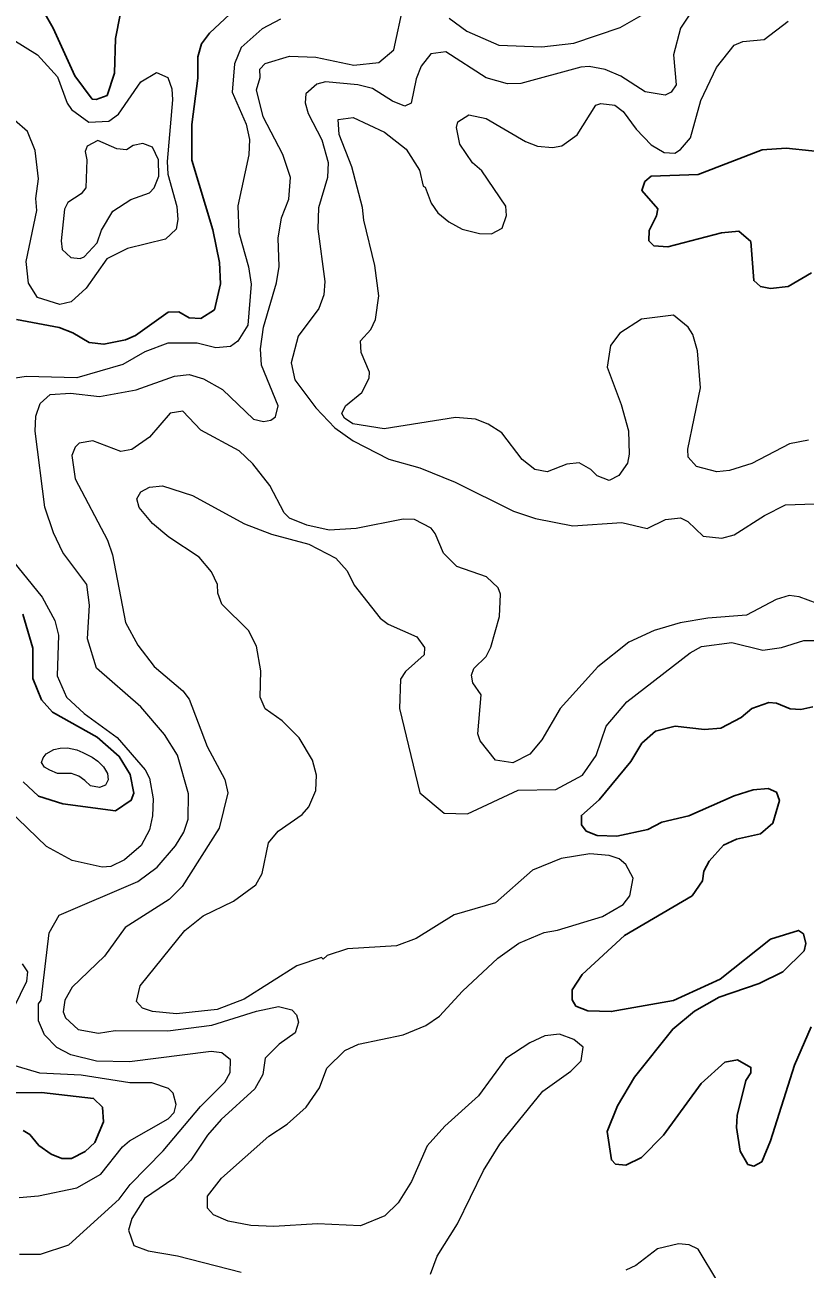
# Model space of a CAD drawing. Extents: x 763.2 to 816.8, y 7896.5 to 7952.7.
# Drawn here: x 781.792 to 784.172, y 7906.02 to 7909.816 of the extents above; entities that cross this region are included whole.
import ezdxf

# ---------------------------------------------------------------- set-up
doc = ezdxf.new("R2010")
doc.units = 0
doc.header["$LTSCALE"] = 0.064
doc.layers.add('1', color=7, linetype='Continuous', lineweight=25)
doc.layers.add('2', color=7, linetype='Continuous', lineweight=13)

msp = doc.modelspace()

# ---------------------------------------------------------------- linework, layer by layer
at = {"layer": '1'}
for points in [[(781.8035, 7909.9376), (781.8781, 7909.8068), (781.9443, 7909.6612), (781.9974, 7909.5903), (782.0095, 7909.5886), (782.0423, 7909.6012), (782.0647, 7909.6688), (782.068, 7909.7749), (782.0827, 7909.8472)], [(782.4322, 7909.8638), (782.355, 7909.7916), (782.3304, 7909.7591), (782.3194, 7909.719), (782.3193, 7909.654), (782.3014, 7909.5126), (782.3015, 7909.4035), (782.3651, 7909.1913), (782.3851, 7909.0912), (782.3882, 7909.0262), (782.37, 7908.9475), (782.3284, 7908.9211), (782.2932, 7908.9229), (782.2611, 7908.9406), (782.2284, 7908.9404), (782.1288, 7908.8693), (782.0984, 7908.8551), (782.0327, 7908.8422), (781.9873, 7908.8472), (781.9381, 7908.8766), (781.8962, 7908.8928), (781.7665, 7908.9181)], [(784.2711, 7909.4239), (784.1147, 7909.44), (784.041, 7909.4352), (783.8461, 7909.3603), (783.7022, 7909.3553), (783.6829, 7909.3385), (783.6743, 7909.3117), (783.7228, 7909.2555), (783.7193, 7909.2343), (783.6965, 7909.1889), (783.6954, 7909.1578), (783.7108, 7909.1419), (783.7532, 7909.1398), (783.9168, 7909.1823), (783.9699, 7909.1868), (784.0072, 7909.1552), (784.0156, 7909.0365), (784.036, 7909.018), (784.0663, 7909.0123), (784.1202, 7909.0186), (784.1923, 7909.0604)], [(781.7858, 7908.0188), (781.8159, 7907.915), (781.816, 7907.8222), (781.842, 7907.7576), (781.8757, 7907.7198), (782.0122, 7907.6434), (782.0793, 7907.5848), (782.1125, 7907.5291), (782.1239, 7907.4721), (782.1158, 7907.4508), (782.0681, 7907.4191), (781.9069, 7907.44), (781.8331, 7907.4636), (781.7867, 7907.5068)], [(784.196, 7907.736), (784.1593, 7907.7279), (784.1272, 7907.7296), (784.0855, 7907.7472), (784.0614, 7907.7491), (784.0096, 7907.7313), (783.977, 7907.7029), (783.915, 7907.6705), (783.865, 7907.6671), (783.7754, 7907.6769), (783.7159, 7907.6617), (783.6743, 7907.6247), (783.6401, 7907.5696), (783.5437, 7907.4518), (783.4896, 7907.4047), (783.4899, 7907.3757), (783.5045, 7907.3565), (783.5381, 7907.3436), (783.598, 7907.3417), (783.6926, 7907.3613), (783.7355, 7907.384), (783.8178, 7907.4034), (783.9556, 7907.4646), (784.0139, 7907.4825), (784.06, 7907.4863), (784.0849, 7907.4751), (784.0939, 7907.45), (784.0738, 7907.3809), (784.0366, 7907.3485), (783.9629, 7907.3317), (783.9235, 7907.3136), (783.88, 7907.2647), (783.8628, 7907.2346), (783.8588, 7907.2046), (783.8278, 7907.1594), (783.6217, 7907.038), (783.4924, 7906.9189), (783.4616, 7906.8725), (783.4618, 7906.8422), (783.473, 7906.823), (783.5091, 7906.8089), (783.5808, 7906.806), (783.7705, 7906.8401), (783.9135, 7906.9047), (784.0663, 7907.0269), (784.1518, 7907.0537), (784.167, 7907.0433), (784.1744, 7907.0136), (784.1695, 7906.9917), (784.1041, 7906.9276), (784.0318, 7906.8914), (783.9105, 7906.8503)], [(783.9105, 7906.8503), (783.8347, 7906.8075), (783.7683, 7906.7528), (783.6518, 7906.6063), (783.5997, 7906.5183), (783.5687, 7906.4402)], [(783.5687, 7906.4402), (783.5814, 7906.3536), (783.5936, 7906.3411), (783.6248, 7906.3379), (783.6736, 7906.3614), (783.7398, 7906.4286), (783.8549, 7906.5862), (783.9272, 7906.6513), (783.9661, 7906.6592), (784.007, 7906.6359), (784.0067, 7906.6196), (783.9918, 7906.5956), (783.9646, 7906.4895), (783.9629, 7906.4526), (783.9745, 7906.3803), (783.9976, 7906.3397), (784.016, 7906.3345), (784.0402, 7906.3482), (784.0671, 7906.4114), (784.14, 7906.6425), (784.1905, 7906.7599)], [(781.6924, 7906.5578), (781.8428, 7906.5594), (782.0013, 7906.5412), (782.0281, 7906.5146), (782.0315, 7906.47), (782.0053, 7906.4066), (781.9754, 7906.3795), (781.9336, 7906.3575), (781.9045, 7906.3576), (781.8717, 7906.3709), (781.834, 7906.3977), (781.8066, 7906.431), (781.7862, 7906.4436)]]:
    msp.add_lwpolyline(points, dxfattribs=at)
at = {"layer": '2'}
for points in [[(782.2176, 7907.6511), (782.1451, 7907.736), (782.0101, 7907.854), (781.9823, 7907.943), (781.9891, 7908.0463), (781.9808, 7908.1096), (781.9079, 7908.2064), (781.879, 7908.267), (781.8529, 7908.3452), (781.8231, 7908.5766), (781.8249, 7908.6226), (781.838, 7908.6613), (781.8691, 7908.689), (781.9308, 7908.6925), (782.0196, 7908.6828), (782.1316, 7908.7029), (782.2478, 7908.7452), (782.2924, 7908.75), (782.3365, 7908.7366), (782.395, 7908.704), (782.4887, 7908.6139), (782.5199, 7908.6063), (782.5421, 7908.6102), (782.5563, 7908.6207), (782.5642, 7908.6547), (782.5138, 7908.7784), (782.5101, 7908.8284), (782.5197, 7908.8941), (782.5592, 7909.0296), (782.5674, 7909.0798), (782.5641, 7909.1661), (782.5744, 7909.2274), (782.5969, 7909.2852), (782.602, 7909.3511), (782.579, 7909.4206), (782.5183, 7909.5357), (782.4987, 7909.6185), (782.5097, 7909.6564), (782.5089, 7909.6818), (782.5248, 7909.6989), (782.5994, 7909.7213), (782.6796, 7909.7182), (782.7954, 7909.6935), (782.8716, 7909.7018), (782.9173, 7909.7401), (782.947, 7909.8767)], [(783.8325, 7909.8671), (783.7926, 7909.8066), (783.7706, 7909.7256), (783.7786, 7909.6333), (783.7641, 7909.6117), (783.7458, 7909.6017), (783.6845, 7909.6121), (783.6096, 7909.6596), (783.5627, 7909.6804), (783.5132, 7909.69), (783.4881, 7909.688), (783.3047, 7909.6375), (783.2645, 7909.6362), (783.1987, 7909.6548), (783.0756, 7909.7346), (783.03, 7909.7279), (783.0003, 7909.6908), (782.9852, 7909.6514), (782.97, 7909.5776), (782.9508, 7909.569), (782.9132, 7909.5838), (782.8518, 7909.6226), (782.8075, 7909.6339), (782.7087, 7909.6423), (782.682, 7909.6361), (782.649, 7909.6059), (782.6466, 7909.5785), (782.6557, 7909.5465), (782.6976, 7909.466), (782.717, 7909.3969), (782.7152, 7909.351), (782.6876, 7909.2588), (782.6859, 7909.1938), (782.707, 7909.0334), (782.7041, 7908.9925), (782.689, 7908.9507), (782.6257, 7908.8665), (782.6038, 7908.7856), (782.6156, 7908.7339), (782.6798, 7908.6477), (782.7369, 7908.5874), (782.793, 7908.5475), (782.902, 7908.4914), (782.9972, 7908.4655), (783.1043, 7908.4217), (783.2824, 7908.3327), (783.3497, 7908.3109), (783.4632, 7908.2884), (783.6128, 7908.2981)], [(783.0863, 7909.8369), (783.1406, 7909.7974), (783.2375, 7909.7551), (783.3686, 7909.7494), (783.4664, 7909.7608), (783.6078, 7909.8085), (783.6933, 7909.8578)], [(782.5719, 7909.8344), (782.5161, 7909.804), (782.4519, 7909.7472), (782.4313, 7909.6973), (782.4246, 7909.6111), (782.4669, 7909.5133), (782.477, 7909.4673), (782.4754, 7909.4199), (782.4414, 7909.2643), (782.4445, 7909.1832), (782.4738, 7909.0788), (782.482, 7909.0256), (782.4718, 7908.9007), (782.4417, 7908.8515), (782.4188, 7908.8355), (782.3747, 7908.8308), (782.3169, 7908.8456), (782.2275, 7908.8452), (782.1577, 7908.8187), (782.09, 7908.7799), (781.9497, 7908.74), (781.7952, 7908.7434), (781.7098, 7908.7306)], [(782.8421, 7908.7391), (782.8434, 7908.7565), (782.818, 7908.8168), (782.8158, 7908.8525), (782.8472, 7908.8871), (782.8614, 7908.9172), (782.8714, 7908.99), (782.8598, 7909.0828), (782.8255, 7909.2208), (782.8221, 7909.2595), (782.7895, 7909.3838), (782.7503, 7909.4818), (782.7473, 7909.5274), (782.7938, 7909.5336), (782.8886, 7909.4892), (782.9546, 7909.4376), (782.9953, 7909.3737), (783.0065, 7909.3245), (783.0131, 7909.3212), (783.0314, 7909.2722), (783.0521, 7909.2435), (783.0853, 7909.2152), (783.126, 7909.1934), (783.1789, 7909.1798), (783.215, 7909.1793), (783.2483, 7909.1966), (783.2612, 7909.2345), (783.2592, 7909.2636), (783.1854, 7909.3713), (783.1576, 7909.396), (783.1185, 7909.4529), (783.1085, 7909.5035), (783.1125, 7909.5207), (783.1466, 7909.542), (783.1988, 7909.5311), (783.3187, 7909.4603), (783.3557, 7909.446), (783.4014, 7909.442), (783.4302, 7909.4479), (783.477, 7909.4806), (783.534, 7909.5716), (783.5494, 7909.5766), (783.5913, 7909.5716), (783.6175, 7909.5518), (783.6564, 7909.4985), (783.7025, 7909.4509), (783.742, 7909.4275), (783.7747, 7909.4255), (783.7924, 7909.436), (783.8225, 7909.472), (783.8537, 7909.5861), (783.9021, 7909.6868), (783.9558, 7909.7547), (783.9824, 7909.7655), (784.0477, 7909.7722), (784.1203, 7909.8276)], [(781.7546, 7909.7719), (781.8301, 7909.7256), (781.8916, 7909.6579), (781.9208, 7909.5772), (781.9342, 7909.5584), (781.9865, 7909.5197), (782.0478, 7909.5229), (782.0775, 7909.5441), (782.1457, 7909.6429), (782.1932, 7909.6716)], [(782.1932, 7909.6716), (782.2282, 7909.6557), (782.2402, 7909.6218), (782.2421, 7909.5882), (782.2258, 7909.3995), (782.2276, 7909.361)], [(781.8232, 7909.433), (781.7997, 7909.4909), (781.7604, 7909.5258)], [(782.2276, 7909.361), (782.2552, 7909.2621), (782.2583, 7909.2228), (782.2536, 7909.1929), (782.2202, 7909.1627), (782.1044, 7909.1341), (782.0413, 7909.1025), (781.9785, 7909.0137), (781.9325, 7908.9717), (781.898, 7908.9639), (781.8302, 7908.985), (781.8031, 7909.0289), (781.7952, 7909.0945), (781.8279, 7909.2504), (781.8249, 7909.2863), (781.8328, 7909.3465), (781.8232, 7909.433)], [(784.183, 7908.5496), (784.1246, 7908.538), (784.0098, 7908.4788), (783.9421, 7908.4566), (783.9033, 7908.4527), (783.8413, 7908.4691), (783.8156, 7908.4978), (783.8149, 7908.5222), (783.8529, 7908.7087), (783.8444, 7908.8218), (783.8296, 7908.8717), (783.8151, 7908.8942), (783.7706, 7908.9308), (783.673, 7908.919), (783.6068, 7908.8758), (783.5784, 7908.8388), (783.5686, 7908.7725), (783.6109, 7908.6586), (783.6335, 7908.5781), (783.6355, 7908.5068), (783.6306, 7908.4798), (783.6041, 7908.4413), (783.5749, 7908.4266), (783.5378, 7908.4408), (783.5187, 7908.4605), (783.4829, 7908.4803), (783.4449, 7908.476), (783.3857, 7908.4531), (783.3472, 7908.4595), (783.3085, 7908.4909), (783.2467, 7908.5721), (783.2057, 7908.5985), (783.1661, 7908.6139), (783.106, 7908.6187), (782.8874, 7908.5842), (782.7923, 7908.5989)], [(782.7923, 7908.5989), (782.7668, 7908.6165), (782.7584, 7908.6308), (782.7696, 7908.6544), (782.8194, 7908.6948), (782.8421, 7908.7391)], [(784.2369, 7908.0408), (784.1541, 7908.071), (784.1233, 7908.0758), (784.0844, 7908.0631), (783.9931, 7908.0158), (783.8759, 7908.0069), (783.7913, 7907.9922), (783.7117, 7907.9689), (783.6342, 7907.9333), (783.5394, 7907.8582), (783.4248, 7907.7307), (783.3693, 7907.6348), (783.3328, 7907.591), (783.2805, 7907.5654), (783.2274, 7907.5727), (783.1808, 7907.6317), (783.174, 7907.6537), (783.1838, 7907.7727), (783.1581, 7907.8094), (783.1543, 7907.8329), (783.1614, 7907.8528), (783.1992, 7907.8893), (783.2131, 7907.918), (783.2399, 7908.012), (783.2427, 7908.0795), (783.2353, 7908.0987), (783.2002, 7908.1321), (783.1097, 7908.1645), (783.0688, 7908.2046), (783.044, 7908.2646), (783.0316, 7908.2807), (782.9805, 7908.3077), (782.9456, 7908.3081), (782.8025, 7908.2801), (782.7204, 7908.2752), (782.652, 7908.2898), (782.5993, 7908.3115), (782.5824, 7908.3279), (782.5395, 7908.4115), (782.4871, 7908.4772), (782.4453, 7908.517), (782.3285, 7908.5804), (782.2737, 7908.6383), (782.2345, 7908.6319), (782.172, 7908.5584), (782.1182, 7908.5215), (782.0845, 7908.5153), (781.9987, 7908.5477), (781.9571, 7908.5403), (781.9448, 7908.528), (781.935, 7908.5027), (781.9448, 7908.4318), (782.0432, 7908.244), (782.0593, 7908.1993), (782.0982, 7907.9928), (782.1363, 7907.9238), (782.1861, 7907.8588), (782.2738, 7907.7847), (782.2926, 7907.7596), (782.348, 7907.6148)], [(782.14, 7908.3437), (782.1337, 7908.3707), (782.1459, 7908.392), (782.1714, 7908.4066), (782.2112, 7908.4099), (782.3029, 7908.3803), (782.462, 7908.2943), (782.5443, 7908.2632), (782.6585, 7908.2322), (782.7401, 7908.1896), (782.7753, 7908.1511), (782.796, 7908.1074), (782.8753, 7908.0069), (782.8999, 7907.9885), (782.9874, 7907.9499), (783.0108, 7907.9171), (783.0095, 7907.8945), (782.953, 7907.8435), (782.9378, 7907.8204), (782.9343, 7907.7305), (782.9967, 7907.4738), (783.0713, 7907.4113), (783.1417, 7907.4091), (783.2963, 7907.4813), (783.4113, 7907.4832), (783.4926, 7907.5277), (783.5344, 7907.5878), (783.5653, 7907.6768), (783.6282, 7907.7513), (783.8215, 7907.9004), (783.8563, 7907.9195), (783.9483, 7907.9318), (784.0433, 7907.9086), (784.1002, 7907.9167), (784.168, 7907.9384), (784.1988, 7907.9382)], [(782.3797, 7908.1093), (782.3607, 7908.148), (782.3231, 7908.1925), (782.2312, 7908.2534), (782.1811, 7908.295), (782.14, 7908.3437)], [(783.8616, 7908.257), (783.9186, 7908.2504), (783.9561, 7908.2606), (784.0483, 7908.3195), (784.1126, 7908.3517), (784.2591, 7908.3576)], [(783.6128, 7908.2981), (783.6905, 7908.2801), (783.746, 7908.3079), (783.7918, 7908.3127), (783.8149, 7908.3012), (783.8616, 7908.257)], [(781.74, 7908.1993), (781.8439, 7908.0703), (781.8827, 7907.9993), (781.8937, 7907.9546), (781.8904, 7907.8308), (781.9182, 7907.765), (781.9729, 7907.7159), (782.0728, 7907.6424), (782.1588, 7907.5433), (782.1714, 7907.5184), (782.1828, 7907.455), (782.181, 7907.4032), (782.1716, 7907.3604), (782.1463, 7907.3133), (782.096, 7907.2694), (782.0535, 7907.2492), (782.0275, 7907.2464), (781.9355, 7907.2675), (781.8578, 7907.3099), (781.7407, 7907.4222)], [(783.0294, 7906.0045), (783.0499, 7906.0604), (783.1118, 7906.159), (783.1905, 7906.3211), (783.2406, 7906.4012), (783.3721, 7906.5636), (783.4577, 7906.6244), (783.4895, 7906.6556), (783.4956, 7906.6971), (783.4671, 7906.7207), (783.4228, 7906.7368), (783.3778, 7906.7318), (783.3324, 7906.7109), (783.2596, 7906.6627), (783.1754, 7906.5492), (783.0726, 7906.4563), (783.0188, 7906.3963), (782.9714, 7906.2876), (782.9307, 7906.2226), (782.8896, 7906.1832), (782.8157, 7906.152), (782.6844, 7906.1584), (782.5509, 7906.1502), (782.4812, 7906.1534), (782.4121, 7906.1666), (782.3669, 7906.1858), (782.3491, 7906.2068), (782.3492, 7906.2431), (782.3917, 7906.2981), (782.5364, 7906.4262), (782.5918, 7906.463), (782.6503, 7906.514), (782.6903, 7906.5737), (782.7126, 7906.6339), (782.768, 7906.6875), (782.8091, 7906.7072), (782.9458, 7906.7348), (783.0149, 7906.764), (783.0567, 7906.7922), (783.1269, 7906.8688), (783.2348, 7906.9686), (783.299, 7907.0146), (783.3764, 7907.047), (783.4172, 7907.0541), (783.5539, 7907.0964), (783.6176, 7907.1331), (783.6378, 7907.1592), (783.6481, 7907.2136), (783.6253, 7907.255), (783.6049, 7907.2717), (783.5749, 7907.2825), (783.5158, 7907.2874), (783.4282, 7907.2728), (783.3404, 7907.2374), (783.2275, 7907.1376), (783.1017, 7907.1017), (782.986, 7907.0286), (782.9254, 7907.0069), (782.7758, 7906.998), (782.7142, 7906.9769), (782.7021, 7906.9661), (782.6971, 7906.9715), (782.6217, 7906.9453), (782.4607, 7906.8438), (782.3779, 7906.8124), (782.2542, 7906.7994), (782.1813, 7906.806), (782.1508, 7906.8166), (782.1321, 7906.8368), (782.1429, 7906.8851), (782.2795, 7907.0534), (782.3354, 7907.0979), (782.4277, 7907.1428), (782.4963, 7907.1932), (782.5156, 7907.2272), (782.535, 7907.3208), (782.5648, 7907.3568), (782.6381, 7907.4077), (782.6582, 7907.4304), (782.679, 7907.4807), (782.681, 7907.5271), (782.6693, 7907.5734), (782.6287, 7907.6418), (782.5762, 7907.6928), (782.5246, 7907.7302), (782.5099, 7907.7654), (782.5116, 7907.8462), (782.4985, 7907.9212), (782.4739, 7907.9688), (782.3921, 7908.0495), (782.3804, 7908.0822), (782.3797, 7908.1093)], [(782.251, 7907.3123), (782.2768, 7907.3539), (782.2898, 7907.3933), (782.2913, 7907.4708), (782.2574, 7907.5884), (782.2176, 7907.6511)], [(782.348, 7907.6148), (782.4014, 7907.5142), (782.4113, 7907.4734), (782.3848, 7907.3657), (782.2715, 7907.1876), (782.232, 7907.148)], [(781.7756, 7906.0665), (781.8395, 7906.0664), (781.926, 7906.0942), (782.0793, 7906.2342), (782.1124, 7906.2783), (782.2137, 7906.3814), (782.3277, 7906.5166), (782.4016, 7906.5904), (782.4177, 7906.6203), (782.4194, 7906.6589), (782.3927, 7906.6804), (782.3605, 7906.6843), (782.1105, 7906.6531), (782.0098, 7906.6551), (781.9315, 7906.6745), (781.8894, 7906.697), (781.8518, 7906.735), (781.8333, 7906.7777), (781.833, 7906.8293), (781.8411, 7906.8412), (781.8657, 7907.0467), (781.8961, 7907.1002), (782.1366, 7907.2027), (782.195, 7907.2469), (782.251, 7907.3123)], [(782.232, 7907.148), (782.0976, 7907.0622), (782.035, 7906.9753), (781.9354, 7906.8803), (781.9136, 7906.8408), (781.9088, 7906.805), (781.9152, 7906.7868), (781.9543, 7906.7513), (782.0165, 7906.7406), (782.067, 7906.7483), (782.228, 7906.7469), (782.3621, 7906.7649), (782.4983, 7906.8079), (782.5659, 7906.8221), (782.6061, 7906.8115), (782.62, 7906.7958), (782.6266, 7906.774), (782.6163, 7906.7416), (782.5671, 7906.7072), (782.525, 7906.6642), (782.5174, 7906.6145), (782.493, 7906.5704), (782.3901, 7906.4772), (782.3486, 7906.4289), (782.2979, 7906.3528), (782.2464, 7906.2973), (782.1571, 7906.2356), (782.1183, 7906.1751), (782.1078, 7906.1392), (782.1245, 7906.0927), (782.1676, 7906.0765), (782.2569, 7906.0613), (782.4518, 7906.0108)], [(781.7215, 7906.7423), (781.798, 7906.899), (781.8001, 7906.9269), (781.7845, 7906.9521)], [(781.7737, 7906.239), (781.8336, 7906.244), (781.9499, 7906.2681), (782.0236, 7906.3097), (782.0893, 7906.3931), (782.1106, 7906.4114), (782.2286, 7906.4784), (782.2469, 7906.4987), (782.2531, 7906.5225), (782.2436, 7906.557), (782.2294, 7906.5712), (782.1787, 7906.5887), (782.1117, 7906.589), (781.9638, 7906.6119), (781.8369, 7906.6186), (781.7446, 7906.646)], [(783.9057, 7905.982), (783.8459, 7906.0809), (783.8181, 7906.0943), (783.786, 7906.0975), (783.7217, 7906.082), (783.6554, 7906.0319), (783.6256, 7906.0176)]]:
    msp.add_lwpolyline(points, dxfattribs=at)
for points in [[(782.1719, 7909.3039), (782.1862, 7909.3189), (782.2008, 7909.355), (782.1992, 7909.4049), (782.1807, 7909.4439), (782.1511, 7909.455), (782.1223, 7909.4483), (782.1015, 7909.4357), (782.0718, 7909.4384), (782.0143, 7909.4634), (781.9814, 7909.4467), (781.976, 7909.4307), (781.9809, 7909.4045), (781.9774, 7909.3195), (781.963, 7909.301), (781.9222, 7909.2749), (781.9124, 7909.2543), (781.9022, 7909.1576), (781.9054, 7909.1315), (781.9323, 7909.1069), (781.9598, 7909.1035), (781.9725, 7909.1088), (782.0126, 7909.1514), (782.0253, 7909.1905), (782.0603, 7909.2485), (782.1144, 7909.2835)], [(781.9966, 7907.5819), (782.0139, 7907.5699), (782.0316, 7907.5532), (782.0432, 7907.5322), (782.0457, 7907.513), (782.0381, 7907.4966), (782.0189, 7907.4897), (781.992, 7907.4944), (781.9747, 7907.5108), (781.9561, 7907.5241), (781.9341, 7907.5323), (781.891, 7907.5327), (781.8675, 7907.5426), (781.8518, 7907.5516), (781.8428, 7907.5661), (781.8469, 7907.5802), (781.8569, 7907.5929), (781.8802, 7907.6054), (781.8993, 7907.6101), (781.9216, 7907.6111), (781.95, 7907.6043), (781.968, 7907.5964)]]:
    msp.add_lwpolyline(points, close=True, dxfattribs=at)

doc.saveas('drawing.dxf')
